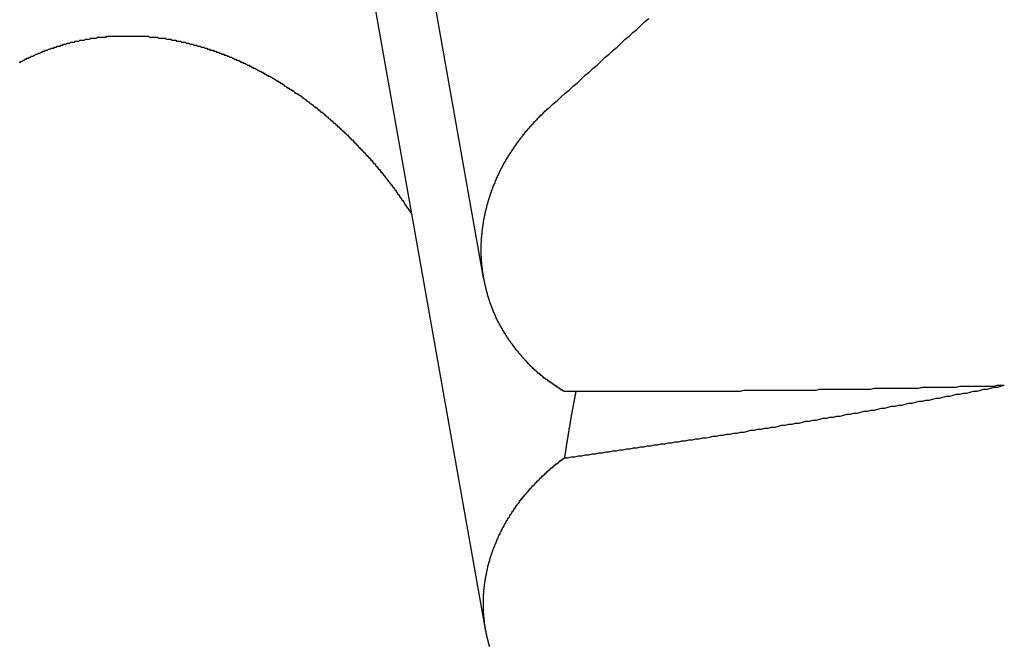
# Model space of a CAD drawing. Extents: x 1107 to 4046, y 937 to 3355.
# Tile 574 of 656: x 2183.443 to 2184.433, y 2684.713 to 2685.343. Entities that reach past the tile are written whole.
import ezdxf

# ---------------------------------------------------------------- set-up
doc = ezdxf.new("R2010")
doc.units = 0
doc.layers.add('KF_VIDA_L___C_REAR', color=7, linetype='CONTINUOUS')

# ---------------------------------------------------------------- blocks, each defined once
blk = doc.blocks.new('KF_VIDA_L___C_REAR')
at = {"layer": 'KF_VIDA_L___C_REAR'}
for p, q in [((-3.069396, 995.870044), (-3.152725, 996.340771)), ((-3.06747, 995.516282), (-3.193901, 996.230496))]:
    blk.add_line(p, q, dxfattribs=at)
for points in [[(-3.00351, 996.041, 0), (-2.99949, 996.045, 0), (-2.99547, 996.048, 0), (-2.99144, 996.052, 0), (-2.98742, 996.056, 0), (-2.9834, 996.059, 0), (-2.97938, 996.063, 0), (-2.97537, 996.066, 0), (-2.97135, 996.07, 0), (-2.96733, 996.074, 0), (-2.96332, 996.077, 0), (-2.95931, 996.081, 0), (-2.95529, 996.084, 0), (-2.95128, 996.088, 0), (-2.94727, 996.092, 0), (-2.94326, 996.095, 0), (-2.93925, 996.099, 0), (-2.93525, 996.102, 0), (-2.93124, 996.106, 0), (-2.92724, 996.11, 0), (-2.92323, 996.113, 0), (-2.91923, 996.117, 0), (-2.91523, 996.12, 0), (-2.91123, 996.124, 0), (-2.90723, 996.128, 0), (-2.90323, 996.131, 0)], [(-3.53669, 996.087, 0), (-3.53581, 996.087, 0), (-3.53493, 996.087, 0), (-3.53405, 996.088, 0), (-3.53316, 996.088, 0), (-3.53228, 996.089, 0), (-3.53139, 996.089, 0), (-3.53051, 996.09, 0), (-3.52962, 996.09, 0), (-3.52873, 996.091, 0), (-3.52784, 996.091, 0), (-3.52695, 996.091, 0), (-3.52606, 996.092, 0), (-3.52517, 996.092, 0), (-3.52428, 996.093, 0), (-3.52338, 996.093, 0), (-3.52249, 996.093, 0), (-3.52159, 996.094, 0), (-3.5207, 996.094, 0), (-3.5198, 996.095, 0), (-3.5189, 996.095, 0), (-3.51801, 996.095, 0), (-3.51711, 996.096, 0), (-3.51621, 996.096, 0), (-3.51531, 996.096, 0), (-3.51441, 996.097, 0), (-3.51351, 996.097, 0), (-3.51261, 996.098, 0), (-3.51171, 996.098, 0), (-3.5108, 996.098, 0), (-3.5099, 996.099, 0), (-3.509, 996.099, 0), (-3.5081, 996.099, 0), (-3.50719, 996.1, 0), (-3.50629, 996.1, 0), (-3.50539, 996.1, 0), (-3.50448, 996.101, 0), (-3.50358, 996.101, 0), (-3.50267, 996.101, 0), (-3.50177, 996.101, 0), (-3.50087, 996.102, 0), (-3.49996, 996.102, 0), (-3.49906, 996.102, 0), (-3.49815, 996.103, 0), (-3.49725, 996.103, 0), (-3.49634, 996.103, 0), (-3.49544, 996.103, 0), (-3.49453, 996.104, 0), (-3.49363, 996.104, 0), (-3.49273, 996.104, 0), (-3.49182, 996.105, 0), (-3.49092, 996.105, 0), (-3.49002, 996.105, 0), (-3.48911, 996.105, 0), (-3.48821, 996.106, 0), (-3.48731, 996.106, 0), (-3.48641, 996.106, 0), (-3.4855, 996.106, 0), (-3.4846, 996.107, 0), (-3.4837, 996.107, 0), (-3.4828, 996.107, 0), (-3.4819, 996.107, 0), (-3.48099, 996.107, 0), (-3.48008, 996.108, 0), (-3.47917, 996.108, 0), (-3.47826, 996.108, 0), (-3.47735, 996.108, 0), (-3.47643, 996.108, 0), (-3.47552, 996.109, 0), (-3.4746, 996.109, 0), (-3.47368, 996.109, 0), (-3.47275, 996.109, 0), (-3.47183, 996.109, 0), (-3.4709, 996.109, 0), (-3.46998, 996.11, 0), (-3.46905, 996.11, 0), (-3.46811, 996.11, 0), (-3.46718, 996.11, 0), (-3.46625, 996.11, 0), (-3.46531, 996.11, 0), (-3.46437, 996.111, 0), (-3.46343, 996.111, 0), (-3.46249, 996.111, 0), (-3.46155, 996.111, 0), (-3.46061, 996.111, 0), (-3.45966, 996.111, 0), (-3.45872, 996.111, 0), (-3.45777, 996.112, 0), (-3.45682, 996.112, 0), (-3.45587, 996.112, 0), (-3.45492, 996.112, 0), (-3.45396, 996.112, 0), (-3.45301, 996.112, 0), (-3.45205, 996.112, 0), (-3.4511, 996.112, 0), (-3.45014, 996.112, 0), (-3.44918, 996.112, 0), (-3.44822, 996.113, 0), (-3.44726, 996.113, 0), (-3.4463, 996.113, 0), (-3.44534, 996.113, 0), (-3.44437, 996.113, 0), (-3.44341, 996.113, 0), (-3.44244, 996.113, 0), (-3.44147, 996.113, 0), (-3.44051, 996.113, 0), (-3.43954, 996.113, 0), (-3.43857, 996.113, 0), (-3.4376, 996.113, 0), (-3.43663, 996.113, 0), (-3.43566, 996.113, 0), (-3.43469, 996.113, 0), (-3.43371, 996.113, 0), (-3.43274, 996.113, 0), (-3.43177, 996.113, 0), (-3.43079, 996.113, 0), (-3.42982, 996.113, 0), (-3.42884, 996.113, 0), (-3.42787, 996.113, 0), (-3.42689, 996.113, 0), (-3.42592, 996.113, 0), (-3.42494, 996.113, 0), (-3.42396, 996.113, 0), (-3.42298, 996.113, 0), (-3.42201, 996.113, 0), (-3.42103, 996.113, 0), (-3.42005, 996.113, 0), (-3.41907, 996.113, 0), (-3.41809, 996.113, 0), (-3.41711, 996.113, 0), (-3.41613, 996.113, 0), (-3.41515, 996.113, 0), (-3.41418, 996.113, 0), (-3.4132, 996.113, 0), (-3.41222, 996.113, 0), (-3.41124, 996.113, 0), (-3.41026, 996.113, 0), (-3.40928, 996.113, 0), (-3.4083, 996.113, 0), (-3.40732, 996.113, 0), (-3.40634, 996.113, 0), (-3.40536, 996.112, 0), (-3.40439, 996.112, 0), (-3.40341, 996.112, 0), (-3.40243, 996.112, 0), (-3.40145, 996.112, 0), (-3.40048, 996.112, 0), (-3.3995, 996.112, 0), (-3.39852, 996.112, 0), (-3.39755, 996.112, 0), (-3.39657, 996.111, 0), (-3.3956, 996.111, 0), (-3.39462, 996.111, 0), (-3.39365, 996.111, 0), (-3.39267, 996.111, 0), (-3.3917, 996.111, 0), (-3.39073, 996.111, 0), (-3.38976, 996.111, 0), (-3.38878, 996.11, 0), (-3.38781, 996.11, 0), (-3.38684, 996.11, 0), (-3.38588, 996.11, 0), (-3.38491, 996.11, 0), (-3.38394, 996.11, 0), (-3.38297, 996.109, 0), (-3.38201, 996.109, 0), (-3.38104, 996.109, 0), (-3.38008, 996.109, 0), (-3.37911, 996.109, 0), (-3.37815, 996.108, 0), (-3.37719, 996.108, 0), (-3.37623, 996.108, 0), (-3.37527, 996.108, 0), (-3.37431, 996.108, 0), (-3.37335, 996.107, 0), (-3.37239, 996.107, 0), (-3.37144, 996.107, 0), (-3.37048, 996.107, 0), (-3.36953, 996.107, 0), (-3.36858, 996.106, 0), (-3.36763, 996.106, 0), (-3.36668, 996.106, 0), (-3.36573, 996.106, 0), (-3.36478, 996.105, 0), (-3.36383, 996.105, 0), (-3.36289, 996.105, 0), (-3.36194, 996.105, 0), (-3.361, 996.104, 0), (-3.36006, 996.104, 0), (-3.35912, 996.104, 0), (-3.35818, 996.104, 0), (-3.35725, 996.103, 0), (-3.35631, 996.103, 0), (-3.35538, 996.103, 0), (-3.35444, 996.103, 0), (-3.35351, 996.102, 0), (-3.35258, 996.102, 0), (-3.35166, 996.102, 0), (-3.35073, 996.102, 0), (-3.3498, 996.101, 0), (-3.34888, 996.101, 0), (-3.34796, 996.101, 0), (-3.34704, 996.1, 0), (-3.34612, 996.1, 0), (-3.34521, 996.1, 0), (-3.34429, 996.099, 0), (-3.34338, 996.099, 0), (-3.34247, 996.099, 0), (-3.34156, 996.099, 0), (-3.34065, 996.098, 0), (-3.33975, 996.098, 0), (-3.33884, 996.098, 0), (-3.33794, 996.097, 0), (-3.33704, 996.097, 0), (-3.33615, 996.097, 0), (-3.33525, 996.096, 0), (-3.33436, 996.096, 0), (-3.33347, 996.096, 0), (-3.33258, 996.095, 0), (-3.33169, 996.095, 0), (-3.33081, 996.095, 0), (-3.32992, 996.094, 0), (-3.32904, 996.094, 0), (-3.32816, 996.094, 0), (-3.32729, 996.093, 0), (-3.32641, 996.093, 0), (-3.32554, 996.093, 0), (-3.32467, 996.092, 0), (-3.32381, 996.092, 0), (-3.32294, 996.092, 0), (-3.32208, 996.091, 0), (-3.32122, 996.091, 0), (-3.32036, 996.09, 0), (-3.31951, 996.09, 0), (-3.31865, 996.09, 0), (-3.3178, 996.089, 0), (-3.31696, 996.089, 0), (-3.31611, 996.089, 0), (-3.31527, 996.088, 0), (-3.31443, 996.088, 0), (-3.31359, 996.087, 0), (-3.31276, 996.087, 0), (-3.31192, 996.087, 0), (-3.31109, 996.086, 0), (-3.31025, 996.086, 0), (-3.30942, 996.086, 0), (-3.30858, 996.085, 0), (-3.30775, 996.085, 0), (-3.30691, 996.084, 0), (-3.30608, 996.084, 0), (-3.30524, 996.084, 0), (-3.30441, 996.083, 0), (-3.30357, 996.083, 0), (-3.30273, 996.082, 0), (-3.3019, 996.082, 0), (-3.30106, 996.081, 0), (-3.30023, 996.081, 0), (-3.29939, 996.081, 0), (-3.29856, 996.08, 0), (-3.29772, 996.08, 0), (-3.29689, 996.079, 0), (-3.29605, 996.079, 0), (-3.29522, 996.078, 0), (-3.29438, 996.078, 0), (-3.29355, 996.078, 0), (-3.29271, 996.077, 0), (-3.29188, 996.077, 0), (-3.29104, 996.076, 0), (-3.29021, 996.076, 0), (-3.28937, 996.075, 0), (-3.28854, 996.075, 0), (-3.28771, 996.074, 0), (-3.28688, 996.074, 0), (-3.28604, 996.073, 0), (-3.28521, 996.073, 0), (-3.28438, 996.073, 0), (-3.28355, 996.072, 0), (-3.28272, 996.072, 0), (-3.28189, 996.071, 0), (-3.28105, 996.071, 0), (-3.28023, 996.07, 0), (-3.2794, 996.07, 0), (-3.27857, 996.069, 0), (-3.27774, 996.069, 0), (-3.27691, 996.068, 0), (-3.27608, 996.068, 0), (-3.27526, 996.067, 0), (-3.27443, 996.067, 0), (-3.2736, 996.066, 0), (-3.27278, 996.066, 0), (-3.27195, 996.065, 0), (-3.27113, 996.065, 0), (-3.27031, 996.064, 0), (-3.26948, 996.063, 0), (-3.26866, 996.063, 0), (-3.26784, 996.062, 0), (-3.26702, 996.062, 0), (-3.2662, 996.061, 0), (-3.26538, 996.061, 0), (-3.26456, 996.06, 0), (-3.26374, 996.06, 0), (-3.26292, 996.059, 0), (-3.26211, 996.059, 0), (-3.26129, 996.058, 0), (-3.26048, 996.058, 0), (-3.25966, 996.057, 0), (-3.25885, 996.056, 0), (-3.25804, 996.056, 0), (-3.25723, 996.055, 0), (-3.25642, 996.055, 0), (-3.25561, 996.054, 0), (-3.2548, 996.054, 0), (-3.25399, 996.053, 0), (-3.25318, 996.053, 0), (-3.25238, 996.052, 0), (-3.25157, 996.051, 0), (-3.25077, 996.051, 0), (-3.24997, 996.05, 0), (-3.24917, 996.05, 0), (-3.24837, 996.049, 0), (-3.24757, 996.048, 0), (-3.24677, 996.048, 0), (-3.24597, 996.047, 0), (-3.24517, 996.047, 0), (-3.24438, 996.046, 0), (-3.24359, 996.045, 0), (-3.24279, 996.045, 0), (-3.242, 996.044, 0), (-3.24121, 996.044, 0), (-3.24042, 996.043, 0), (-3.23963, 996.042, 0), (-3.23885, 996.042, 0), (-3.23806, 996.041, 0), (-3.23728, 996.041, 0), (-3.2365, 996.04, 0), (-3.23572, 996.039, 0), (-3.23494, 996.039, 0), (-3.23416, 996.038, 0), (-3.23338, 996.037, 0), (-3.2326, 996.037, 0), (-3.23183, 996.036, 0), (-3.23106, 996.036, 0), (-3.23029, 996.035, 0), (-3.22952, 996.034, 0), (-3.22875, 996.034, 0), (-3.22798, 996.033, 0), (-3.22721, 996.032, 0), (-3.22645, 996.032, 0), (-3.22569, 996.031, 0), (-3.22493, 996.03, 0), (-3.22417, 996.03, 0), (-3.22341, 996.029, 0), (-3.22265, 996.028, 0), (-3.2219, 996.028, 0), (-3.22115, 996.027, 0), (-3.22039, 996.026, 0), (-3.21965, 996.026, 0), (-3.2189, 996.025, 0), (-3.21815, 996.024, 0), (-3.21741, 996.024, 0), (-3.21666, 996.023, 0), (-3.21592, 996.022, 0), (-3.21518, 996.022, 0), (-3.21444, 996.021, 0), (-3.21371, 996.02, 0), (-3.21297, 996.02, 0), (-3.21224, 996.019, 0), (-3.21151, 996.018, 0), (-3.21078, 996.018, 0), (-3.21005, 996.017, 0), (-3.20932, 996.016, 0), (-3.2086, 996.016, 0), (-3.20788, 996.015, 0), (-3.20716, 996.014, 0), (-3.20644, 996.014, 0), (-3.20572, 996.013, 0), (-3.20501, 996.012, 0), (-3.20429, 996.011, 0), (-3.20358, 996.011, 0), (-3.20287, 996.01, 0), (-3.20216, 996.009, 0), (-3.20146, 996.009, 0), (-3.20075, 996.008, 0), (-3.20005, 996.007, 0), (-3.19935, 996.006, 0), (-3.19865, 996.006, 0), (-3.19795, 996.005, 0), (-3.19726, 996.004, 0), (-3.19657, 996.004, 0), (-3.19588, 996.003, 0), (-3.19519, 996.002, 0), (-3.1945, 996.001, 0), (-3.19381, 996.001, 0), (-3.19313, 996, 0), (-3.19245, 995.999, 0), (-3.19177, 995.999, 0), (-3.19109, 995.998, 0), (-3.19042, 995.997, 0), (-3.18975, 995.996, 0), (-3.18907, 995.996, 0), (-3.18841, 995.995, 0), (-3.18774, 995.994, 0), (-3.18707, 995.993, 0), (-3.18641, 995.993, 0), (-3.18575, 995.992, 0), (-3.18509, 995.991, 0), (-3.18443, 995.991, 0), (-3.18378, 995.99, 0), (-3.18313, 995.989, 0), (-3.18248, 995.988, 0), (-3.18183, 995.988, 0), (-3.18118, 995.987, 0), (-3.18054, 995.986, 0), (-3.1799, 995.985, 0), (-3.17926, 995.985, 0), (-3.17862, 995.984, 0), (-3.17798, 995.983, 0), (-3.17735, 995.982, 0), (-3.17672, 995.982, 0), (-3.17609, 995.981, 0), (-3.17547, 995.98, 0), (-3.17484, 995.979, 0), (-3.17422, 995.979, 0), (-3.1736, 995.978, 0), (-3.17298, 995.977, 0), (-3.17237, 995.976, 0), (-3.17175, 995.976, 0), (-3.17114, 995.975, 0), (-3.17053, 995.974, 0), (-3.16993, 995.973, 0), (-3.16932, 995.973, 0), (-3.16872, 995.972, 0), (-3.16812, 995.971, 0), (-3.16753, 995.97, 0), (-3.16693, 995.97, 0), (-3.16634, 995.969, 0), (-3.16575, 995.968, 0), (-3.16516, 995.967, 0), (-3.16458, 995.967, 0), (-3.164, 995.966, 0), (-3.16341, 995.965, 0), (-3.16284, 995.964, 0), (-3.16226, 995.964, 0), (-3.16169, 995.963, 0), (-3.16112, 995.962, 0), (-3.16055, 995.961, 0), (-3.15998, 995.961, 0), (-3.15942, 995.96, 0), (-3.15886, 995.959, 0), (-3.1583, 995.958, 0), (-3.15775, 995.958, 0), (-3.15719, 995.957, 0), (-3.15664, 995.956, 0), (-3.15609, 995.955, 0), (-3.15555, 995.954, 0), (-3.15501, 995.954, 0), (-3.15446, 995.953, 0), (-3.15392, 995.952, 0), (-3.15338, 995.951, 0), (-3.15285, 995.951, 0), (-3.15231, 995.95, 0), (-3.15177, 995.949, 0), (-3.15124, 995.948, 0), (-3.15071, 995.948, 0), (-3.15017, 995.947, 0), (-3.14964, 995.946, 0), (-3.14911, 995.945, 0), (-3.14859, 995.944, 0), (-3.14806, 995.944, 0)], [(-2.98851, 995.756, 0), (-2.98916, 995.756, 0), (-2.98981, 995.757, 0), (-2.99046, 995.757, 0), (-2.99111, 995.757, 0), (-2.99176, 995.758, 0), (-2.9924, 995.758, 0), (-2.99304, 995.759, 0), (-2.99368, 995.759, 0), (-2.99431, 995.759, 0), (-2.99494, 995.76, 0), (-2.99557, 995.76, 0), (-2.9962, 995.761, 0), (-2.99682, 995.761, 0), (-2.99745, 995.762, 0), (-2.99807, 995.762, 0), (-2.99868, 995.762, 0), (-2.9993, 995.763, 0), (-2.99991, 995.763, 0), (-3.00052, 995.764, 0), (-3.00112, 995.764, 0), (-3.00173, 995.765, 0), (-3.00233, 995.765, 0), (-3.00293, 995.765, 0), (-3.00352, 995.766, 0), (-3.00412, 995.766, 0), (-3.00471, 995.767, 0), (-3.00529, 995.767, 0), (-3.00588, 995.768, 0), (-3.00646, 995.768, 0), (-3.00704, 995.768, 0), (-3.00761, 995.769, 0), (-3.00819, 995.769, 0), (-3.00876, 995.77, 0), (-3.00933, 995.77, 0), (-3.00989, 995.771, 0), (-3.01045, 995.771, 0), (-3.01101, 995.772, 0), (-3.01157, 995.772, 0), (-3.01213, 995.773, 0), (-3.01268, 995.773, 0), (-3.01323, 995.774, 0), (-3.01379, 995.774, 0), (-3.01434, 995.774, 0), (-3.01488, 995.775, 0), (-3.01543, 995.775, 0), (-3.01598, 995.776, 0), (-3.01652, 995.776, 0), (-3.01706, 995.777, 0), (-3.0176, 995.777, 0), (-3.01814, 995.778, 0), (-3.01868, 995.778, 0), (-3.01921, 995.779, 0), (-3.01975, 995.779, 0), (-3.02028, 995.78, 0), (-3.02081, 995.78, 0), (-3.02134, 995.781, 0), (-3.02186, 995.781, 0), (-3.02239, 995.782, 0), (-3.02291, 995.782, 0), (-3.02343, 995.783, 0), (-3.02395, 995.783, 0), (-3.02446, 995.784, 0), (-3.02498, 995.784, 0), (-3.02549, 995.785, 0), (-3.026, 995.786, 0), (-3.02651, 995.786, 0), (-3.02702, 995.787, 0), (-3.02752, 995.787, 0), (-3.02803, 995.788, 0), (-3.02853, 995.788, 0), (-3.02903, 995.789, 0), (-3.02952, 995.789, 0), (-3.03002, 995.79, 0), (-3.03051, 995.79, 0), (-3.031, 995.791, 0), (-3.03149, 995.792, 0), (-3.03197, 995.792, 0), (-3.03246, 995.793, 0), (-3.03294, 995.793, 0), (-3.03342, 995.794, 0), (-3.03389, 995.794, 0), (-3.03437, 995.795, 0), (-3.03484, 995.796, 0), (-3.03531, 995.796, 0), (-3.03578, 995.797, 0), (-3.03624, 995.797, 0), (-3.0367, 995.798, 0), (-3.03716, 995.798, 0), (-3.03762, 995.799, 0), (-3.03808, 995.8, 0), (-3.03853, 995.8, 0), (-3.03898, 995.801, 0), (-3.03943, 995.801, 0), (-3.03987, 995.802, 0), (-3.04032, 995.803, 0), (-3.04076, 995.803, 0), (-3.0412, 995.804, 0), (-3.04163, 995.804, 0), (-3.04206, 995.805, 0), (-3.04249, 995.806, 0), (-3.04292, 995.806, 0), (-3.04335, 995.807, 0), (-3.04377, 995.807, 0), (-3.04419, 995.808, 0), (-3.0446, 995.809, 0), (-3.04502, 995.809, 0), (-3.04543, 995.81, 0), (-3.04584, 995.81, 0), (-3.04624, 995.811, 0), (-3.04664, 995.812, 0), (-3.04704, 995.812, 0), (-3.04744, 995.813, 0), (-3.04783, 995.814, 0), (-3.04823, 995.814, 0), (-3.04861, 995.815, 0), (-3.049, 995.816, 0), (-3.04938, 995.816, 0), (-3.04976, 995.817, 0), (-3.05014, 995.817, 0), (-3.05051, 995.818, 0), (-3.05088, 995.819, 0), (-3.05125, 995.819, 0), (-3.05161, 995.82, 0), (-3.05197, 995.821, 0), (-3.05233, 995.821, 0), (-3.05269, 995.822, 0), (-3.05304, 995.823, 0), (-3.05339, 995.823, 0), (-3.05373, 995.824, 0), (-3.05408, 995.825, 0), (-3.05442, 995.825, 0), (-3.05475, 995.826, 0), (-3.05508, 995.827, 0), (-3.05541, 995.827, 0), (-3.05574, 995.828, 0), (-3.05606, 995.829, 0), (-3.05638, 995.829, 0), (-3.0567, 995.83, 0), (-3.05701, 995.831, 0), (-3.05732, 995.831, 0), (-3.05763, 995.832, 0), (-3.05793, 995.833, 0), (-3.05823, 995.833, 0), (-3.05853, 995.834, 0), (-3.05882, 995.835, 0), (-3.05911, 995.835, 0), (-3.0594, 995.836, 0), (-3.05968, 995.837, 0), (-3.05996, 995.837, 0), (-3.06024, 995.838, 0), (-3.06051, 995.839, 0), (-3.06078, 995.84, 0), (-3.06105, 995.84, 0), (-3.06131, 995.841, 0), (-3.06157, 995.842, 0), (-3.06183, 995.842, 0), (-3.06208, 995.843, 0), (-3.06233, 995.844, 0), (-3.06258, 995.844, 0), (-3.06283, 995.845, 0), (-3.06307, 995.846, 0), (-3.0633, 995.846, 0), (-3.06354, 995.847, 0), (-3.06377, 995.848, 0), (-3.064, 995.849, 0), (-3.06422, 995.849, 0), (-3.06444, 995.85, 0), (-3.06466, 995.851, 0), (-3.06487, 995.851, 0), (-3.06509, 995.852, 0), (-3.06529, 995.853, 0), (-3.0655, 995.853, 0), (-3.0657, 995.854, 0), (-3.0659, 995.855, 0), (-3.06609, 995.856, 0), (-3.06629, 995.856, 0), (-3.06647, 995.857, 0), (-3.06666, 995.858, 0), (-3.06684, 995.858, 0), (-3.06702, 995.859, 0), (-3.0672, 995.86, 0), (-3.06737, 995.861, 0), (-3.06754, 995.861, 0), (-3.0677, 995.862, 0), (-3.06787, 995.863, 0), (-3.06803, 995.863, 0), (-3.06818, 995.864, 0), (-3.06833, 995.865, 0), (-3.06848, 995.866, 0), (-3.06863, 995.866, 0), (-3.06877, 995.867, 0), (-3.06891, 995.868, 0), (-3.06905, 995.868, 0), (-3.06918, 995.869, 0), (-3.06931, 995.87, 0), (-3.06944, 995.871, 0), (-3.06956, 995.871, 0), (-3.06969, 995.872, 0), (-3.0698, 995.873, 0), (-3.06992, 995.873, 0), (-3.07003, 995.874, 0), (-3.07014, 995.875, 0), (-3.07024, 995.876, 0), (-3.07034, 995.876, 0), (-3.07044, 995.877, 0), (-3.07053, 995.878, 0), (-3.07062, 995.878, 0), (-3.07071, 995.879, 0), (-3.0708, 995.88, 0), (-3.07088, 995.881, 0), (-3.07096, 995.881, 0), (-3.07103, 995.882, 0), (-3.07111, 995.883, 0), (-3.07117, 995.883, 0), (-3.07124, 995.884, 0), (-3.0713, 995.885, 0), (-3.07136, 995.886, 0), (-3.07142, 995.886, 0), (-3.07147, 995.887, 0), (-3.07152, 995.888, 0), (-3.07157, 995.888, 0), (-3.07161, 995.889, 0), (-3.07165, 995.89, 0), (-3.07169, 995.891, 0), (-3.07172, 995.891, 0), (-3.07175, 995.892, 0), (-3.07178, 995.893, 0), (-3.0718, 995.893, 0), (-3.07182, 995.894, 0), (-3.07184, 995.895, 0), (-3.07185, 995.896, 0), (-3.07186, 995.896, 0), (-3.07187, 995.897, 0), (-3.07188, 995.898, 0), (-3.07188, 995.898, 0), (-3.07188, 995.899, 0), (-3.07187, 995.9, 0), (-3.07186, 995.901, 0), (-3.07185, 995.901, 0), (-3.07184, 995.902, 0), (-3.07182, 995.903, 0), (-3.0718, 995.903, 0), (-3.07178, 995.904, 0), (-3.07175, 995.905, 0), (-3.07172, 995.906, 0), (-3.07169, 995.906, 0), (-3.07165, 995.907, 0), (-3.07161, 995.908, 0), (-3.07157, 995.908, 0), (-3.07152, 995.909, 0), (-3.07147, 995.91, 0), (-3.07142, 995.911, 0), (-3.07136, 995.911, 0), (-3.0713, 995.912, 0), (-3.07124, 995.913, 0), (-3.07118, 995.913, 0), (-3.07111, 995.914, 0), (-3.07103, 995.915, 0), (-3.07096, 995.916, 0), (-3.07088, 995.916, 0), (-3.0708, 995.917, 0), (-3.07072, 995.918, 0), (-3.07063, 995.919, 0), (-3.07054, 995.919, 0), (-3.07044, 995.92, 0), (-3.07034, 995.921, 0), (-3.07024, 995.921, 0), (-3.07014, 995.922, 0), (-3.07003, 995.923, 0), (-3.06992, 995.924, 0), (-3.06981, 995.924, 0), (-3.06969, 995.925, 0), (-3.06957, 995.926, 0), (-3.06945, 995.927, 0), (-3.06932, 995.927, 0), (-3.06919, 995.928, 0), (-3.06906, 995.929, 0), (-3.06892, 995.93, 0), (-3.06878, 995.93, 0), (-3.06864, 995.931, 0), (-3.0685, 995.932, 0), (-3.06835, 995.933, 0), (-3.06819, 995.933, 0), (-3.06804, 995.934, 0), (-3.06788, 995.935, 0), (-3.06772, 995.935, 0), (-3.06755, 995.936, 0), (-3.06739, 995.937, 0), (-3.06721, 995.938, 0), (-3.06704, 995.938, 0), (-3.06686, 995.939, 0), (-3.06668, 995.94, 0), (-3.06649, 995.941, 0), (-3.06631, 995.941, 0), (-3.06612, 995.942, 0), (-3.06592, 995.943, 0), (-3.06572, 995.944, 0), (-3.06552, 995.944, 0), (-3.06532, 995.945, 0), (-3.06511, 995.946, 0), (-3.0649, 995.947, 0), (-3.06469, 995.947, 0), (-3.06447, 995.948, 0), (-3.06425, 995.949, 0), (-3.06403, 995.949, 0), (-3.0638, 995.95, 0), (-3.06357, 995.951, 0), (-3.06334, 995.952, 0), (-3.0631, 995.952, 0), (-3.06286, 995.953, 0), (-3.06262, 995.954, 0), (-3.06237, 995.955, 0), (-3.06212, 995.955, 0), (-3.06187, 995.956, 0), (-3.06161, 995.957, 0), (-3.06135, 995.958, 0), (-3.06109, 995.958, 0), (-3.06082, 995.959, 0), (-3.06055, 995.96, 0), (-3.06028, 995.96, 0), (-3.06001, 995.961, 0), (-3.05973, 995.962, 0), (-3.05945, 995.963, 0), (-3.05916, 995.963, 0), (-3.05887, 995.964, 0), (-3.05858, 995.965, 0), (-3.05828, 995.965, 0), (-3.05799, 995.966, 0), (-3.05768, 995.967, 0), (-3.05738, 995.968, 0), (-3.05707, 995.968, 0), (-3.05676, 995.969, 0), (-3.05644, 995.97, 0), (-3.05612, 995.971, 0), (-3.0558, 995.971, 0), (-3.05548, 995.972, 0), (-3.05515, 995.973, 0), (-3.05482, 995.973, 0), (-3.05449, 995.974, 0), (-3.05415, 995.975, 0), (-3.05381, 995.975, 0), (-3.05346, 995.976, 0), (-3.05312, 995.977, 0), (-3.05277, 995.978, 0), (-3.05241, 995.978, 0), (-3.05206, 995.979, 0), (-3.0517, 995.98, 0), (-3.05134, 995.98, 0), (-3.05097, 995.981, 0), (-3.05061, 995.982, 0), (-3.05023, 995.983, 0), (-3.04986, 995.983, 0), (-3.04948, 995.984, 0), (-3.0491, 995.985, 0), (-3.04872, 995.985, 0), (-3.04834, 995.986, 0), (-3.04795, 995.987, 0), (-3.04756, 995.987, 0), (-3.04716, 995.988, 0), (-3.04677, 995.989, 0), (-3.04637, 995.989, 0), (-3.04597, 995.99, 0), (-3.04556, 995.991, 0), (-3.04516, 995.991, 0), (-3.04475, 995.992, 0), (-3.04433, 995.993, 0), (-3.04392, 995.993, 0), (-3.0435, 995.994, 0), (-3.04308, 995.995, 0), (-3.04266, 995.995, 0), (-3.04223, 995.996, 0), (-3.0418, 995.997, 0), (-3.04137, 995.997, 0), (-3.04094, 995.998, 0), (-3.0405, 995.999, 0), (-3.04006, 995.999, 0), (-3.03962, 996, 0), (-3.03918, 996.001, 0), (-3.03873, 996.001, 0), (-3.03828, 996.002, 0), (-3.03783, 996.003, 0), (-3.03738, 996.003, 0), (-3.03693, 996.004, 0), (-3.03647, 996.005, 0), (-3.03601, 996.005, 0), (-3.03555, 996.006, 0), (-3.03508, 996.007, 0), (-3.03461, 996.007, 0), (-3.03414, 996.008, 0), (-3.03367, 996.009, 0), (-3.0332, 996.009, 0), (-3.03272, 996.01, 0), (-3.03225, 996.01, 0), (-3.03177, 996.011, 0), (-3.03128, 996.012, 0), (-3.0308, 996.012, 0), (-3.03031, 996.013, 0), (-3.02982, 996.014, 0), (-3.02933, 996.014, 0), (-3.02884, 996.015, 0), (-3.02835, 996.015, 0), (-3.02785, 996.016, 0), (-3.02735, 996.017, 0), (-3.02685, 996.017, 0), (-3.02635, 996.018, 0), (-3.02584, 996.018, 0), (-3.02534, 996.019, 0), (-3.02483, 996.02, 0), (-3.02432, 996.02, 0), (-3.02381, 996.021, 0), (-3.02329, 996.021, 0), (-3.02278, 996.022, 0), (-3.02226, 996.023, 0), (-3.02174, 996.023, 0), (-3.02122, 996.024, 0), (-3.02069, 996.024, 0), (-3.02017, 996.025, 0), (-3.01964, 996.025, 0), (-3.01911, 996.026, 0), (-3.01858, 996.027, 0), (-3.01805, 996.027, 0), (-3.01752, 996.028, 0), (-3.01699, 996.028, 0), (-3.01645, 996.029, 0), (-3.01591, 996.029, 0), (-3.01537, 996.03, 0), (-3.01483, 996.031, 0), (-3.01429, 996.031, 0), (-3.01374, 996.032, 0), (-3.0132, 996.032, 0), (-3.01265, 996.033, 0), (-3.0121, 996.033, 0), (-3.01155, 996.034, 0), (-3.01099, 996.034, 0), (-3.01043, 996.035, 0), (-3.00987, 996.035, 0), (-3.00931, 996.036, 0), (-3.00874, 996.037, 0), (-3.00817, 996.037, 0), (-3.0076, 996.038, 0), (-3.00702, 996.038, 0), (-3.00644, 996.039, 0), (-3.00586, 996.039, 0), (-3.00528, 996.04, 0), (-3.00469, 996.04, 0), (-3.0041, 996.041, 0), (-3.00351, 996.041, 0)], [(-3.14806, 995.944, 0), (-3.14799, 995.944, 0), (-3.14792, 995.944, 0), (-3.14785, 995.943, 0), (-3.14778, 995.943, 0), (-3.14771, 995.943, 0), (-3.14764, 995.943, 0), (-3.14757, 995.943, 0), (-3.14751, 995.943, 0), (-3.14744, 995.943, 0), (-3.14737, 995.943, 0), (-3.1473, 995.943, 0), (-3.14723, 995.942, 0), (-3.14716, 995.942, 0), (-3.14709, 995.942, 0), (-3.14702, 995.942, 0), (-3.14695, 995.942, 0), (-3.14688, 995.942, 0), (-3.14681, 995.942, 0), (-3.14674, 995.942, 0), (-3.14667, 995.942, 0), (-3.1466, 995.942, 0), (-3.14653, 995.941, 0), (-3.14646, 995.941, 0), (-3.14639, 995.941, 0), (-3.14632, 995.941, 0), (-3.14625, 995.941, 0), (-3.14618, 995.941, 0), (-3.14611, 995.941, 0), (-3.14604, 995.941, 0), (-3.14597, 995.941, 0), (-3.1459, 995.94, 0), (-3.14583, 995.94, 0), (-3.14576, 995.94, 0), (-3.14569, 995.94, 0), (-3.14562, 995.94, 0), (-3.14555, 995.94, 0), (-3.14548, 995.94, 0), (-3.14541, 995.94, 0), (-3.14534, 995.94, 0), (-3.14527, 995.94, 0), (-3.1452, 995.939, 0), (-3.14513, 995.939, 0), (-3.14506, 995.939, 0), (-3.14499, 995.939, 0), (-3.14492, 995.939, 0), (-3.14485, 995.939, 0), (-3.14478, 995.939, 0), (-3.14471, 995.939, 0), (-3.14464, 995.939, 0), (-3.14457, 995.939, 0), (-3.1445, 995.938, 0), (-3.14443, 995.938, 0), (-3.14435, 995.938, 0), (-3.14428, 995.938, 0), (-3.14421, 995.938, 0), (-3.14414, 995.938, 0), (-3.14407, 995.938, 0), (-3.144, 995.938, 0), (-3.14393, 995.938, 0), (-3.14386, 995.937, 0), (-3.14379, 995.937, 0), (-3.14372, 995.937, 0), (-3.14365, 995.937, 0), (-3.14358, 995.937, 0), (-3.14351, 995.937, 0), (-3.14344, 995.937, 0), (-3.14337, 995.937, 0), (-3.14329, 995.937, 0), (-3.14322, 995.937, 0), (-3.14315, 995.936, 0), (-3.14308, 995.936, 0), (-3.14301, 995.936, 0), (-3.14294, 995.936, 0), (-3.14287, 995.936, 0), (-3.1428, 995.936, 0), (-3.14273, 995.936, 0), (-3.14266, 995.936, 0), (-3.14259, 995.936, 0), (-3.14251, 995.935, 0), (-3.14244, 995.935, 0), (-3.14237, 995.935, 0), (-3.1423, 995.935, 0), (-3.14223, 995.935, 0), (-3.14216, 995.935, 0), (-3.14209, 995.935, 0), (-3.14202, 995.935, 0), (-3.14194, 995.935, 0), (-3.14187, 995.935, 0), (-3.1418, 995.934, 0), (-3.14173, 995.934, 0), (-3.14166, 995.934, 0), (-3.14159, 995.934, 0), (-3.14152, 995.934, 0), (-3.14145, 995.934, 0), (-3.14137, 995.934, 0)], [(-2.98851, 995.756, 0), (-2.98502, 995.756, 0), (-2.98154, 995.756, 0), (-2.97805, 995.756, 0), (-2.97457, 995.756, 0), (-2.97109, 995.756, 0), (-2.9676, 995.756, 0), (-2.96412, 995.756, 0), (-2.96064, 995.756, 0), (-2.95716, 995.756, 0), (-2.95368, 995.756, 0), (-2.95019, 995.756, 0), (-2.94671, 995.756, 0), (-2.94323, 995.756, 0), (-2.93975, 995.756, 0), (-2.93627, 995.756, 0), (-2.93279, 995.756, 0), (-2.92932, 995.756, 0), (-2.92584, 995.756, 0), (-2.92236, 995.756, 0), (-2.91888, 995.756, 0), (-2.9154, 995.756, 0), (-2.91193, 995.756, 0), (-2.90845, 995.756, 0), (-2.90497, 995.756, 0), (-2.9015, 995.756, 0), (-2.89802, 995.756, 0), (-2.89455, 995.756, 0), (-2.89107, 995.756, 0), (-2.8876, 995.756, 0), (-2.88412, 995.756, 0), (-2.88065, 995.756, 0), (-2.87717, 995.756, 0), (-2.8737, 995.756, 0), (-2.87023, 995.756, 0), (-2.86676, 995.756, 0), (-2.86328, 995.756, 0), (-2.85981, 995.756, 0), (-2.85634, 995.756, 0), (-2.85287, 995.756, 0), (-2.8494, 995.756, 0), (-2.84593, 995.756, 0), (-2.84246, 995.756, 0), (-2.83899, 995.756, 0), (-2.83552, 995.756, 0), (-2.83206, 995.756, 0), (-2.82859, 995.756, 0), (-2.82512, 995.756, 0), (-2.82165, 995.756, 0), (-2.81819, 995.756, 0), (-2.81472, 995.756, 0), (-2.81126, 995.756, 0), (-2.80779, 995.757, 0), (-2.80432, 995.757, 0), (-2.80086, 995.757, 0), (-2.7974, 995.757, 0), (-2.79393, 995.757, 0), (-2.79047, 995.757, 0), (-2.78701, 995.757, 0), (-2.78354, 995.757, 0), (-2.78008, 995.757, 0), (-2.77662, 995.757, 0), (-2.77316, 995.757, 0), (-2.7697, 995.757, 0), (-2.76624, 995.757, 0), (-2.76278, 995.757, 0), (-2.75932, 995.757, 0), (-2.75586, 995.757, 0), (-2.7524, 995.757, 0), (-2.74895, 995.757, 0), (-2.74549, 995.757, 0), (-2.74203, 995.757, 0), (-2.73857, 995.757, 0), (-2.73512, 995.757, 0), (-2.73166, 995.758, 0), (-2.72821, 995.758, 0), (-2.72475, 995.758, 0), (-2.7213, 995.758, 0), (-2.71784, 995.758, 0), (-2.71439, 995.758, 0), (-2.71094, 995.758, 0), (-2.70749, 995.758, 0), (-2.70403, 995.758, 0), (-2.70058, 995.758, 0), (-2.69713, 995.758, 0), (-2.69368, 995.758, 0), (-2.69023, 995.758, 0), (-2.68678, 995.758, 0), (-2.68333, 995.758, 0), (-2.67989, 995.758, 0), (-2.67644, 995.759, 0), (-2.67299, 995.759, 0), (-2.66954, 995.759, 0), (-2.6661, 995.759, 0), (-2.66265, 995.759, 0), (-2.6592, 995.759, 0), (-2.65576, 995.759, 0), (-2.65231, 995.759, 0), (-2.64887, 995.759, 0), (-2.64543, 995.759, 0), (-2.64198, 995.759, 0), (-2.63854, 995.759, 0), (-2.6351, 995.759, 0), (-2.63166, 995.759, 0), (-2.62822, 995.76, 0), (-2.62478, 995.76, 0), (-2.62134, 995.76, 0), (-2.6179, 995.76, 0), (-2.61446, 995.76, 0), (-2.61102, 995.76, 0), (-2.60758, 995.76, 0), (-2.60414, 995.76, 0), (-2.60071, 995.76, 0), (-2.59727, 995.76, 0), (-2.59384, 995.76, 0), (-2.5904, 995.761, 0), (-2.58697, 995.761, 0), (-2.58353, 995.761, 0), (-2.5801, 995.761, 0), (-2.57667, 995.761, 0), (-2.57323, 995.761, 0), (-2.5698, 995.761, 0), (-2.56637, 995.761, 0), (-2.56294, 995.761, 0), (-2.55951, 995.761, 0), (-2.55608, 995.761, 0), (-2.55265, 995.762, 0), (-2.54922, 995.762, 0), (-2.54579, 995.762, 0)], [(-2.9881, 995.689, 0), (-2.98462, 995.689, 0), (-2.98114, 995.69, 0), (-2.97766, 995.69, 0), (-2.97418, 995.691, 0), (-2.9707, 995.691, 0), (-2.96722, 995.692, 0), (-2.96374, 995.692, 0), (-2.96026, 995.693, 0), (-2.95678, 995.693, 0), (-2.9533, 995.694, 0), (-2.94982, 995.694, 0), (-2.94635, 995.695, 0), (-2.94287, 995.695, 0), (-2.93939, 995.696, 0), (-2.93591, 995.696, 0), (-2.93244, 995.697, 0), (-2.92896, 995.697, 0), (-2.92549, 995.698, 0), (-2.92201, 995.698, 0), (-2.91854, 995.699, 0), (-2.91506, 995.699, 0), (-2.91159, 995.7, 0), (-2.90811, 995.7, 0), (-2.90464, 995.701, 0), (-2.90117, 995.701, 0), (-2.89769, 995.702, 0), (-2.89422, 995.702, 0), (-2.89075, 995.703, 0), (-2.88728, 995.703, 0), (-2.88381, 995.704, 0), (-2.88034, 995.704, 0), (-2.87687, 995.705, 0), (-2.8734, 995.705, 0), (-2.86993, 995.706, 0), (-2.86646, 995.706, 0), (-2.86299, 995.707, 0), (-2.85952, 995.707, 0), (-2.85605, 995.708, 0), (-2.85258, 995.708, 0), (-2.84912, 995.709, 0), (-2.84565, 995.709, 0), (-2.84218, 995.71, 0), (-2.83872, 995.711, 0), (-2.83525, 995.711, 0), (-2.83179, 995.712, 0), (-2.82832, 995.712, 0), (-2.82486, 995.713, 0), (-2.82139, 995.713, 0), (-2.81793, 995.714, 0), (-2.81447, 995.714, 0), (-2.811, 995.715, 0), (-2.80754, 995.715, 0), (-2.80408, 995.716, 0), (-2.80062, 995.717, 0), (-2.79716, 995.717, 0), (-2.7937, 995.718, 0), (-2.79024, 995.718, 0), (-2.78678, 995.719, 0), (-2.78332, 995.719, 0), (-2.77986, 995.72, 0), (-2.7764, 995.72, 0), (-2.77294, 995.721, 0), (-2.76949, 995.722, 0), (-2.76603, 995.722, 0), (-2.76257, 995.723, 0), (-2.75912, 995.723, 0), (-2.75566, 995.724, 0), (-2.75221, 995.724, 0), (-2.74875, 995.725, 0), (-2.7453, 995.726, 0), (-2.74184, 995.726, 0), (-2.73839, 995.727, 0), (-2.73494, 995.727, 0), (-2.73148, 995.728, 0), (-2.72803, 995.729, 0), (-2.72458, 995.729, 0), (-2.72113, 995.73, 0), (-2.71768, 995.73, 0), (-2.71423, 995.731, 0), (-2.71078, 995.731, 0), (-2.70733, 995.732, 0), (-2.70388, 995.733, 0), (-2.70043, 995.733, 0), (-2.69699, 995.734, 0), (-2.69354, 995.734, 0), (-2.69009, 995.735, 0), (-2.68665, 995.736, 0), (-2.6832, 995.736, 0), (-2.67975, 995.737, 0), (-2.67631, 995.737, 0), (-2.67287, 995.738, 0), (-2.66942, 995.739, 0), (-2.66598, 995.739, 0), (-2.66254, 995.74, 0), (-2.65909, 995.741, 0), (-2.65565, 995.741, 0), (-2.65221, 995.742, 0), (-2.64877, 995.742, 0), (-2.64533, 995.743, 0), (-2.64189, 995.744, 0), (-2.63845, 995.744, 0), (-2.63501, 995.745, 0), (-2.63157, 995.746, 0), (-2.62814, 995.746, 0), (-2.6247, 995.747, 0), (-2.62126, 995.747, 0), (-2.61783, 995.748, 0), (-2.61439, 995.749, 0), (-2.61096, 995.749, 0), (-2.60752, 995.75, 0), (-2.60409, 995.751, 0), (-2.60065, 995.751, 0), (-2.59722, 995.752, 0), (-2.59379, 995.753, 0), (-2.59036, 995.753, 0), (-2.58693, 995.754, 0), (-2.58349, 995.754, 0), (-2.58006, 995.755, 0), (-2.57663, 995.756, 0), (-2.57321, 995.756, 0), (-2.56978, 995.757, 0), (-2.56635, 995.758, 0), (-2.56292, 995.758, 0), (-2.55949, 995.759, 0), (-2.55607, 995.76, 0), (-2.55264, 995.76, 0), (-2.54922, 995.761, 0), (-2.54579, 995.762, 0)], [(-2.9767, 995.756, 0), (-2.9768, 995.755, 0), (-2.9769, 995.755, 0), (-2.97699, 995.754, 0), (-2.97709, 995.754, 0), (-2.97719, 995.753, 0), (-2.97729, 995.753, 0), (-2.97738, 995.752, 0), (-2.97748, 995.752, 0), (-2.97758, 995.751, 0), (-2.97767, 995.751, 0), (-2.97777, 995.75, 0), (-2.97787, 995.75, 0), (-2.97796, 995.749, 0), (-2.97806, 995.749, 0), (-2.97816, 995.748, 0), (-2.97825, 995.748, 0), (-2.97835, 995.747, 0), (-2.97844, 995.747, 0), (-2.97854, 995.746, 0), (-2.97863, 995.746, 0), (-2.97873, 995.745, 0), (-2.97882, 995.745, 0), (-2.97892, 995.744, 0), (-2.97901, 995.744, 0), (-2.97911, 995.743, 0), (-2.9792, 995.743, 0), (-2.9793, 995.742, 0), (-2.97939, 995.742, 0), (-2.97949, 995.741, 0), (-2.97958, 995.741, 0), (-2.97967, 995.74, 0), (-2.97977, 995.74, 0), (-2.97986, 995.739, 0), (-2.97996, 995.739, 0), (-2.98005, 995.738, 0), (-2.98014, 995.738, 0), (-2.98023, 995.737, 0), (-2.98033, 995.737, 0), (-2.98042, 995.736, 0), (-2.98051, 995.736, 0), (-2.98061, 995.735, 0), (-2.9807, 995.735, 0), (-2.98079, 995.734, 0), (-2.98088, 995.734, 0), (-2.98097, 995.733, 0), (-2.98107, 995.733, 0), (-2.98116, 995.732, 0), (-2.98125, 995.732, 0), (-2.98134, 995.731, 0), (-2.98143, 995.731, 0), (-2.98152, 995.73, 0), (-2.98161, 995.73, 0), (-2.9817, 995.729, 0), (-2.98179, 995.729, 0), (-2.98188, 995.728, 0), (-2.98198, 995.727, 0), (-2.98207, 995.727, 0), (-2.98216, 995.726, 0), (-2.98225, 995.726, 0), (-2.98234, 995.725, 0), (-2.98242, 995.725, 0), (-2.98251, 995.724, 0), (-2.9826, 995.724, 0), (-2.98269, 995.723, 0), (-2.98278, 995.723, 0), (-2.98287, 995.722, 0), (-2.98296, 995.722, 0), (-2.98305, 995.721, 0), (-2.98314, 995.721, 0), (-2.98323, 995.72, 0), (-2.98331, 995.72, 0), (-2.9834, 995.719, 0), (-2.98349, 995.719, 0), (-2.98358, 995.718, 0), (-2.98367, 995.718, 0), (-2.98375, 995.717, 0), (-2.98384, 995.716, 0), (-2.98393, 995.716, 0), (-2.98401, 995.715, 0), (-2.9841, 995.715, 0), (-2.98419, 995.714, 0), (-2.98427, 995.714, 0), (-2.98436, 995.713, 0), (-2.98445, 995.713, 0), (-2.98453, 995.712, 0), (-2.98462, 995.712, 0), (-2.98471, 995.711, 0), (-2.98479, 995.711, 0), (-2.98488, 995.71, 0), (-2.98496, 995.71, 0), (-2.98505, 995.709, 0), (-2.98513, 995.709, 0), (-2.98522, 995.708, 0), (-2.9853, 995.707, 0), (-2.98539, 995.707, 0), (-2.98547, 995.706, 0), (-2.98556, 995.706, 0), (-2.98564, 995.705, 0), (-2.98573, 995.705, 0), (-2.98581, 995.704, 0), (-2.98589, 995.704, 0), (-2.98598, 995.703, 0), (-2.98606, 995.703, 0), (-2.98614, 995.702, 0), (-2.98623, 995.702, 0), (-2.98631, 995.701, 0), (-2.98639, 995.7, 0), (-2.98648, 995.7, 0), (-2.98656, 995.699, 0), (-2.98664, 995.699, 0), (-2.98672, 995.698, 0), (-2.98681, 995.698, 0), (-2.98689, 995.697, 0), (-2.98697, 995.697, 0), (-2.98705, 995.696, 0), (-2.98713, 995.696, 0), (-2.98722, 995.695, 0), (-2.9873, 995.694, 0), (-2.98738, 995.694, 0), (-2.98746, 995.693, 0), (-2.98754, 995.693, 0), (-2.98762, 995.692, 0), (-2.9877, 995.692, 0), (-2.98778, 995.691, 0), (-2.98786, 995.691, 0), (-2.98794, 995.69, 0), (-2.98802, 995.69, 0), (-2.9881, 995.689, 0)], [(-3.06324, 995.499, 0), (-3.06347, 995.5, 0), (-3.0637, 995.5, 0), (-3.06393, 995.501, 0), (-3.06415, 995.502, 0), (-3.06437, 995.503, 0), (-3.06459, 995.504, 0), (-3.0648, 995.504, 0), (-3.065, 995.505, 0), (-3.0652, 995.506, 0), (-3.0654, 995.507, 0), (-3.06559, 995.508, 0), (-3.06578, 995.508, 0), (-3.06596, 995.509, 0), (-3.06614, 995.51, 0), (-3.06631, 995.511, 0), (-3.06649, 995.511, 0), (-3.06665, 995.512, 0), (-3.06681, 995.513, 0), (-3.06697, 995.514, 0), (-3.06712, 995.515, 0), (-3.06727, 995.515, 0), (-3.06741, 995.516, 0), (-3.06755, 995.517, 0), (-3.06769, 995.518, 0), (-3.06782, 995.518, 0), (-3.06795, 995.519, 0), (-3.06807, 995.52, 0), (-3.06819, 995.521, 0), (-3.0683, 995.522, 0), (-3.06841, 995.522, 0), (-3.06851, 995.523, 0), (-3.06861, 995.524, 0), (-3.06871, 995.525, 0), (-3.0688, 995.526, 0), (-3.06889, 995.526, 0), (-3.06897, 995.527, 0), (-3.06905, 995.528, 0), (-3.06912, 995.529, 0), (-3.06919, 995.529, 0), (-3.06925, 995.53, 0), (-3.06932, 995.531, 0), (-3.06937, 995.532, 0), (-3.06942, 995.533, 0), (-3.06947, 995.533, 0), (-3.06951, 995.534, 0), (-3.06955, 995.535, 0), (-3.06959, 995.536, 0), (-3.06962, 995.536, 0), (-3.06965, 995.537, 0), (-3.06967, 995.538, 0), (-3.06969, 995.539, 0), (-3.0697, 995.54, 0), (-3.06971, 995.54, 0), (-3.06971, 995.541, 0), (-3.06971, 995.542, 0), (-3.06971, 995.543, 0), (-3.0697, 995.544, 0), (-3.06969, 995.544, 0), (-3.06967, 995.545, 0), (-3.06965, 995.546, 0), (-3.06963, 995.547, 0), (-3.0696, 995.548, 0), (-3.06956, 995.548, 0), (-3.06953, 995.549, 0), (-3.06948, 995.55, 0), (-3.06944, 995.551, 0), (-3.06939, 995.552, 0), (-3.06933, 995.553, 0), (-3.06927, 995.553, 0), (-3.06921, 995.554, 0), (-3.06914, 995.555, 0), (-3.06907, 995.556, 0), (-3.06899, 995.557, 0), (-3.06891, 995.557, 0), (-3.06882, 995.558, 0), (-3.06873, 995.559, 0), (-3.06864, 995.56, 0), (-3.06854, 995.561, 0), (-3.06843, 995.562, 0), (-3.06833, 995.562, 0), (-3.06821, 995.563, 0), (-3.0681, 995.564, 0), (-3.06798, 995.565, 0), (-3.06785, 995.566, 0), (-3.06772, 995.566, 0), (-3.06759, 995.567, 0), (-3.06745, 995.568, 0), (-3.0673, 995.569, 0), (-3.06716, 995.57, 0), (-3.067, 995.571, 0), (-3.06685, 995.571, 0), (-3.06669, 995.572, 0), (-3.06652, 995.573, 0), (-3.06635, 995.574, 0), (-3.06618, 995.575, 0), (-3.066, 995.576, 0), (-3.06582, 995.576, 0), (-3.06563, 995.577, 0), (-3.06544, 995.578, 0), (-3.06524, 995.579, 0), (-3.06504, 995.58, 0), (-3.06483, 995.581, 0), (-3.06462, 995.581, 0), (-3.06441, 995.582, 0), (-3.06419, 995.583, 0), (-3.06396, 995.584, 0), (-3.06374, 995.585, 0), (-3.0635, 995.585, 0), (-3.06327, 995.586, 0), (-3.06302, 995.587, 0), (-3.06278, 995.588, 0), (-3.06253, 995.589, 0), (-3.06227, 995.59, 0), (-3.06201, 995.59, 0), (-3.06175, 995.591, 0), (-3.06148, 995.592, 0), (-3.0612, 995.593, 0), (-3.06093, 995.594, 0), (-3.06064, 995.595, 0), (-3.06036, 995.595, 0), (-3.06006, 995.596, 0), (-3.05977, 995.597, 0), (-3.05947, 995.598, 0), (-3.05916, 995.599, 0), (-3.05885, 995.599, 0), (-3.05854, 995.6, 0), (-3.05822, 995.601, 0), (-3.05789, 995.602, 0), (-3.05756, 995.603, 0), (-3.05723, 995.603, 0), (-3.05689, 995.604, 0), (-3.05655, 995.605, 0), (-3.05621, 995.606, 0), (-3.05585, 995.607, 0), (-3.0555, 995.608, 0), (-3.05514, 995.608, 0), (-3.05478, 995.609, 0), (-3.05441, 995.61, 0), (-3.05404, 995.611, 0), (-3.05366, 995.612, 0), (-3.05328, 995.612, 0), (-3.05289, 995.613, 0), (-3.0525, 995.614, 0), (-3.05211, 995.615, 0), (-3.05171, 995.615, 0), (-3.05131, 995.616, 0), (-3.05091, 995.617, 0), (-3.0505, 995.618, 0), (-3.05008, 995.619, 0), (-3.04967, 995.619, 0), (-3.04925, 995.62, 0), (-3.04882, 995.621, 0), (-3.04839, 995.622, 0), (-3.04796, 995.623, 0), (-3.04752, 995.623, 0), (-3.04708, 995.624, 0), (-3.04664, 995.625, 0), (-3.04619, 995.626, 0), (-3.04574, 995.626, 0), (-3.04528, 995.627, 0), (-3.04482, 995.628, 0), (-3.04436, 995.629, 0), (-3.04389, 995.629, 0), (-3.04342, 995.63, 0), (-3.04295, 995.631, 0), (-3.04247, 995.632, 0), (-3.04199, 995.632, 0), (-3.04151, 995.633, 0), (-3.04102, 995.634, 0), (-3.04053, 995.635, 0), (-3.04004, 995.635, 0), (-3.03954, 995.636, 0), (-3.03904, 995.637, 0), (-3.03853, 995.638, 0), (-3.03803, 995.638, 0), (-3.03752, 995.639, 0), (-3.037, 995.64, 0), (-3.03648, 995.641, 0), (-3.03596, 995.641, 0), (-3.03544, 995.642, 0), (-3.03492, 995.643, 0), (-3.03439, 995.643, 0), (-3.03385, 995.644, 0), (-3.03332, 995.645, 0), (-3.03278, 995.646, 0), (-3.03224, 995.646, 0), (-3.03169, 995.647, 0), (-3.03115, 995.648, 0), (-3.0306, 995.648, 0), (-3.03004, 995.649, 0), (-3.02949, 995.65, 0), (-3.02893, 995.65, 0), (-3.02837, 995.651, 0), (-3.0278, 995.652, 0), (-3.02724, 995.653, 0), (-3.02667, 995.653, 0), (-3.02609, 995.654, 0), (-3.02552, 995.655, 0), (-3.02494, 995.655, 0), (-3.02436, 995.656, 0), (-3.02378, 995.657, 0), (-3.02319, 995.657, 0), (-3.02261, 995.658, 0), (-3.02202, 995.659, 0), (-3.02142, 995.659, 0), (-3.02083, 995.66, 0), (-3.02023, 995.661, 0), (-3.01963, 995.661, 0), (-3.01903, 995.662, 0), (-3.01842, 995.662, 0), (-3.01782, 995.663, 0), (-3.01721, 995.664, 0), (-3.01659, 995.664, 0), (-3.01597, 995.665, 0), (-3.01535, 995.666, 0), (-3.01472, 995.666, 0), (-3.01409, 995.667, 0), (-3.01345, 995.667, 0), (-3.01281, 995.668, 0), (-3.01217, 995.669, 0), (-3.01152, 995.669, 0), (-3.01087, 995.67, 0), (-3.01021, 995.671, 0), (-3.00956, 995.671, 0), (-3.00889, 995.672, 0), (-3.00823, 995.672, 0), (-3.00756, 995.673, 0), (-3.00688, 995.674, 0), (-3.0062, 995.674, 0), (-3.00552, 995.675, 0), (-3.00484, 995.676, 0), (-3.00415, 995.676, 0), (-3.00346, 995.677, 0), (-3.00276, 995.677, 0), (-3.00206, 995.678, 0), (-3.00136, 995.679, 0), (-3.00065, 995.679, 0), (-2.99994, 995.68, 0), (-2.99923, 995.68, 0), (-2.99851, 995.681, 0), (-2.99779, 995.682, 0), (-2.99706, 995.682, 0), (-2.99633, 995.683, 0), (-2.9956, 995.683, 0), (-2.99487, 995.684, 0), (-2.99413, 995.684, 0), (-2.99339, 995.685, 0), (-2.99264, 995.686, 0), (-2.99189, 995.686, 0), (-2.99114, 995.687, 0), (-2.99039, 995.687, 0), (-2.98963, 995.688, 0), (-2.98887, 995.688, 0), (-2.9881, 995.689, 0)]]:
    blk.add_polyline3d(points, dxfattribs=at)

msp = doc.modelspace()

# ---------------------------------------------------------------- block references
at = {"layer": 'KF_VIDA_L___C_REAR'}
msp.add_blockref('KF_VIDA_L___C_REAR', (2186.97908, 1689.21316), dxfattribs=at)

doc.saveas('drawing.dxf')
